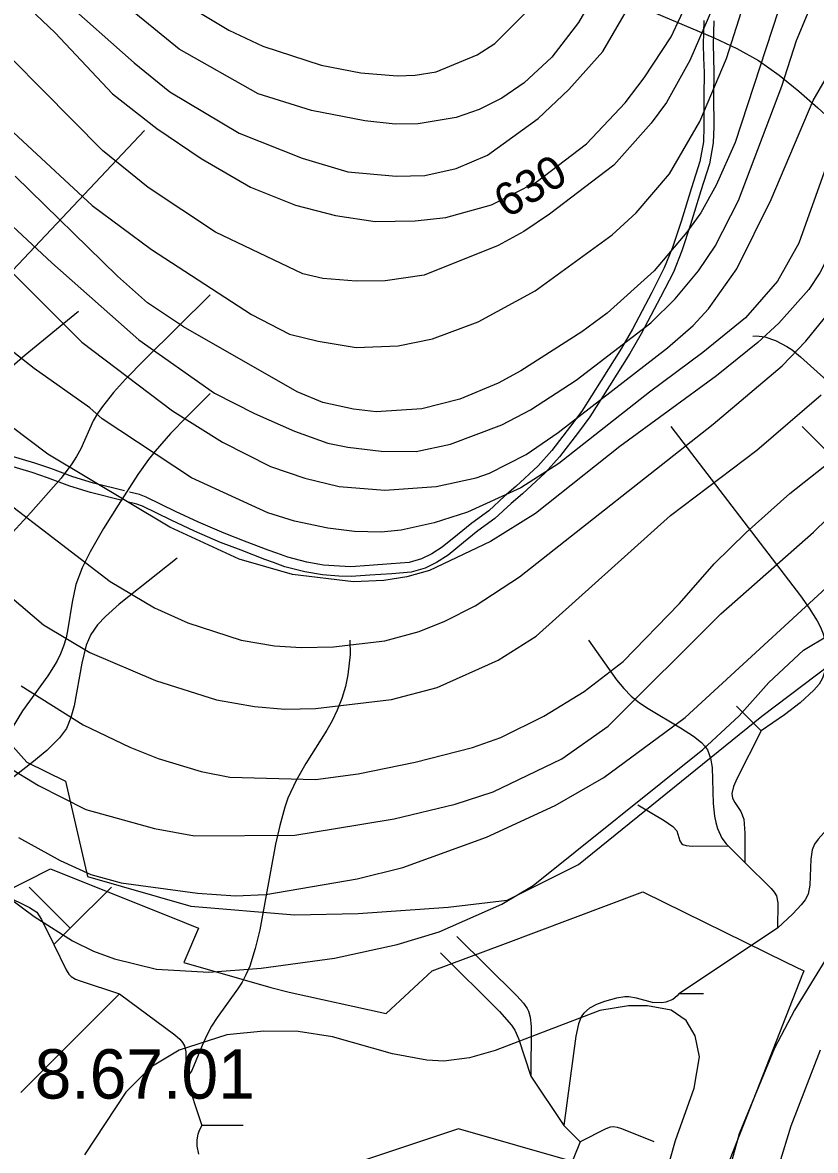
# Model space of a CAD drawing. Extents: x -709584 to -702006, y -1161789 to -1157496.
# Drawn here: x -708051.5 to -707810.5, y -1161499.6 to -1161156.7 of the extents above; entities that cross this region are included whole.
import ezdxf

# ---------------------------------------------------------------- set-up
doc = ezdxf.new("R2010")
doc.units = 0
for name, color, linetype in [('103_hranice KÚ', 7, 'Continuous'), ('120_vrstevnice hlavní', 7, 'Continuous'), ('121_vrstevnice hlavní_popis', 7, 'Continuous'), ('122_vrstevnice základní', 7, 'Continuous'), ('408_BPEJ_linie', 7, 'Continuous'), ('409_BPEJ_popis', 7, 'Continuous'), ('411_akumulovaný odtok', 7, 'Continuous'), ('735_OP sítí TI', 7, 'Continuous')]:
    doc.layers.add(name, color=color, linetype=linetype)

msp = doc.modelspace()

# ---------------------------------------------------------------- linework, layer by layer
at = {"layer": '103_hranice KÚ'}
msp.add_lwpolyline([(-708069.08, -1161360.53), (-708050.18, -1161381.5), (-708038.46, -1161387.29), (-708031.75, -1161416.26), (-708000.37, -1161425.28), (-707968.86, -1161427.91), (-707949.51, -1161427.57), (-707922.12, -1161425.59), (-707904.25, -1161423.49), (-707882.47, -1161412.64), (-707826.8, -1161367.54), (-707806.04, -1161351.84), (-707793.47, -1161346.03), (-707776.08, -1161357.69), (-707769.68, -1161369.15), (-707795.87, -1161416.57), (-707789.81, -1161416.7), (-707759.7, -1161418.15), (-707754.5, -1161443.02), (-707756.84, -1161460.29), (-707751.86, -1161478.91), (-707741.1, -1161478.02), (-707683.31, -1161473.27), (-707622.03, -1161445.19)], dxfattribs=at)
at = {"layer": '120_vrstevnice hlavní'}
for points in [[(-708049.44, -1161152.47), (-708041.63, -1161159.85), (-708024.13, -1161178.36), (-708010.68, -1161188.92), (-707997.22, -1161198.03), (-707982.18, -1161206.71), (-707968.58, -1161212.21), (-707956.43, -1161215.39), (-707944.28, -1161217.13), (-707932.13, -1161216.98), (-707922.88, -1161215.97), (-707909.01, -1161212.06), (-707895.4, -1161205.21), (-707880.06, -1161193.55), (-707868.34, -1161181.11), (-707862.56, -1161173.45), (-707854.31, -1161161.01), (-707844.91, -1161140.76)], [(-708071.14, -1161216.26), (-708033.53, -1161253.87), (-708005.9, -1161274.7), (-707990.71, -1161284.24), (-707976.1, -1161291.62), (-707965.69, -1161295.24), (-707955.28, -1161297.7), (-707941.39, -1161298.85), (-707925.77, -1161297.7), (-707913.62, -1161295.09), (-707909.57, -1161293.65), (-707898.43, -1161288), (-707888.74, -1161281.35), (-707855.47, -1161255.6), (-707847.66, -1161248.8), (-707843.03, -1161243.74), (-707834.35, -1161231.59), (-707823.94, -1161210.47), (-707811.21, -1161180.39), (-707799.49, -1161160.28), (-707790.53, -1161148.86)], [(-708018.92, -1161376.96), (-708010.24, -1161380.43), (-707997.22, -1161384.34), (-707988.54, -1161386.07), (-707962.51, -1161386.8), (-707949.49, -1161385.06), (-707932.13, -1161381.59), (-707914.78, -1161377.1), (-707906.1, -1161374.07), (-707893.08, -1161367.56), (-707880.78, -1161360.04), (-707868.92, -1161350.92), (-707851.85, -1161333.28), (-707841.3, -1161321.27), (-707831.6, -1161311.73), (-707818.3, -1161299.86), (-707803.83, -1161288.44)], [(-708051.9, -1161358.3), (-708033.09, -1161370.16), (-708018.92, -1161376.96)]]:
    msp.add_lwpolyline(points, dxfattribs=at)
at = {"layer": '122_vrstevnice základní'}
for points in [[(-708064.19, -1161180.97), (-708030.35, -1161212.35), (-708012.27, -1161225.66), (-707981.89, -1161245.48), (-707970.32, -1161251.41), (-707961.64, -1161253.58), (-707950.07, -1161255.46), (-707937.34, -1161255.02), (-707926.93, -1161252.86), (-707913.04, -1161247.65), (-707895.68, -1161238.25), (-707872.25, -1161221.18), (-707865.02, -1161214.52), (-707854.89, -1161202.66), (-707845.64, -1161186.75), (-707837.54, -1161167.66), (-707822.35, -1161119.93), (-707814.83, -1161102.57), (-707805.86, -1161088.11), (-707792.7, -1161070.75), (-707770.57, -1161044.71), (-707753.79, -1161021.57), (-707744.39, -1161013.18), (-707729.49, -1161004.5)], [(-707851.13, -1161075.67), (-707857.93, -1161093.89), (-707866.9, -1161122.53), (-707876.3, -1161145.96), (-707882.52, -1161156.67), (-707890.62, -1161167.23), (-707899.01, -1161175.04), (-707905.81, -1161179.67), (-707912.75, -1161183.14), (-707919.69, -1161185.59), (-707931.27, -1161187.48), (-707938.21, -1161187.62), (-707947.46, -1161186.61), (-707963.67, -1161183.43), (-707979.87, -1161178.36), (-708003.88, -1161164.77), (-708017.04, -1161154.06), (-708049.3, -1161124.7), (-708062.02, -1161113.85)], [(-707728.62, -1161127.74), (-707768.54, -1161165.63), (-707774.33, -1161171.71), (-707780.26, -1161179.09), (-707789.51, -1161193.7), (-707809.19, -1161232.75), (-707812.51, -1161237.81), (-707821.62, -1161248.08), (-707827.99, -1161254.01), (-707840.57, -1161264.14), (-707869.94, -1161285.54), (-707895.54, -1161305.94), (-707909.28, -1161314.47), (-707927.79, -1161323.3), (-707934.74, -1161325.18), (-707941.68, -1161326.33), (-707950.94, -1161326.77), (-707969.45, -1161324.45), (-707985.65, -1161319.82), (-708006.77, -1161310.13), (-708043.8, -1161287.86), (-708071.14, -1161267.32)], [(-707816.13, -1161135.84), (-707834.93, -1161193.12), (-707840.72, -1161206.14), (-707845.35, -1161214.52), (-707849.54, -1161220.46), (-707859.52, -1161232.17), (-707873.84, -1161245.04), (-707881.51, -1161250.69), (-707900.02, -1161262.55), (-707906.96, -1161266.31), (-707918.54, -1161271.23), (-707930.11, -1161274.12), (-707943.99, -1161274.99), (-707950.94, -1161274.26), (-707960.19, -1161272.24), (-707968.01, -1161268.91), (-708002.58, -1161249.24)], [(-707758.99, -1161137.72), (-707790.38, -1161171.42), (-707798.92, -1161182.41), (-707804.85, -1161193.7), (-707815.55, -1161223.78), (-707822.06, -1161235.35), (-707831.75, -1161246.49), (-707844.77, -1161257.05), (-707860.97, -1161269.05), (-707888.45, -1161290.75), (-707900.02, -1161298.13), (-707916.22, -1161305.51), (-707926.35, -1161308.83), (-707936.47, -1161311), (-707942.55, -1161311.58), (-707950.65, -1161311.44), (-707958.75, -1161310.42), (-707968.87, -1161308.25)], [(-707992.88, -1161220.45), (-708013.28, -1161206.86), (-708027.16, -1161195.58), (-708073.02, -1161149.29)], [(-708057.11, -1161301.89), (-708024.85, -1161326.62), (-708011.4, -1161334.58), (-708001.27, -1161339.21), (-707985.07, -1161344.42), (-707974.95, -1161346.15), (-707966.85, -1161346.73), (-707957.01, -1161346.44), (-707941.39, -1161344.7), (-707930.98, -1161341.81), (-707923.17, -1161338.63), (-707913.91, -1161334), (-707900.46, -1161325.18), (-707841.58, -1161278.75), (-707820.61, -1161261.1), (-707813.38, -1161253.58), (-707805.14, -1161243.31), (-707798.77, -1161233.62), (-707785.75, -1161210.47), (-707775.92, -1161196.01), (-707761.89, -1161180.39), (-707735.71, -1161157.53), (-707725, -1161150.45)], [(-708039.75, -1161149.15), (-708017.62, -1161168.96), (-708006.77, -1161177.78), (-707985.65, -1161190.37), (-707966.56, -1161197.89), (-707952.67, -1161202.08), (-707937.92, -1161203.39), (-707929.24, -1161203.24), (-707919.69, -1161201.07), (-707910.15, -1161197.02), (-707894.82, -1161185.89), (-707885.41, -1161177.06), (-707875.14, -1161165.49), (-707864.73, -1161147.41)], [(-708007.06, -1161147.99), (-707988.83, -1161158.98), (-707978.42, -1161163.9), (-707960.77, -1161169.68), (-707948.66, -1161171.96), (-707937.63, -1161172.87), (-707932.13, -1161172.72), (-707925.77, -1161171.71), (-707913.33, -1161166.5), (-707907.98, -1161163.03), (-707898.29, -1161153.48)], [(-707840.43, -1161149.15), (-707848.67, -1161168.24), (-707855.76, -1161180.97), (-707860.39, -1161187.33), (-707871.82, -1161200.06), (-707891.34, -1161214.96), (-707899.15, -1161220.17), (-707906.96, -1161224.51), (-707929.48, -1161233.49), (-707941.33, -1161235.2), (-707950.07, -1161235.35), (-707960.19, -1161234.49), (-707966.27, -1161233.04), (-707992.88, -1161220.45)], [(-708065.06, -1161208.88), (-708042.64, -1161229.71), (-708016.17, -1161253.14), (-707993.17, -1161269.34), (-707981.02, -1161275.56), (-707968.87, -1161280.92), (-707958.75, -1161284.53), (-707952.67, -1161285.83), (-707942.55, -1161286.99), (-707931.84, -1161287.14), (-707921.43, -1161284.82), (-707905.81, -1161279.04), (-707897.13, -1161274.41), (-707883.24, -1161265.44), (-707860.53, -1161247.94), (-707853.16, -1161240.71), (-707846.07, -1161232.17), (-707841.01, -1161224.65), (-707833.92, -1161210.76), (-707820.76, -1161176.05), (-707816.27, -1161162.16), (-707812.37, -1161152.91)], [(-708002.58, -1161249.24), (-708013.57, -1161241.86), (-708022.68, -1161233.76), (-708053.78, -1161203.39)], [(-707968.87, -1161308.25), (-707976.97, -1161305.79), (-708000.12, -1161295.09), (-708027.31, -1161277.16), (-708031.07, -1161273.83), (-708047.99, -1161261.82), (-708065.21, -1161248.37)], [(-708065.21, -1161322.72), (-708045.1, -1161339.79), (-708031.07, -1161348.18), (-708011.11, -1161356.71), (-707992.59, -1161362.64), (-707981.02, -1161364.67), (-707971.77, -1161365.39), (-707962.51, -1161365.24), (-707939.37, -1161362.5), (-707925.48, -1161358.88), (-707906.96, -1161350.49), (-707895.39, -1161343.26), (-707854.6, -1161306.52), (-707828.28, -1161286.7), (-707808.75, -1161269.92)], [(-708046.69, -1161388.68), (-708032.23, -1161395.91), (-708011.4, -1161401.69), (-707999.23, -1161403.96), (-707968.73, -1161403.72), (-707957.01, -1161401.84), (-707938.5, -1161398.8), (-707919.98, -1161394.32), (-707908.41, -1161390.56), (-707887.58, -1161380.58), (-707873.55, -1161370.59), (-707839.27, -1161336.46), (-707811.07, -1161311.58), (-707794.29, -1161295.24)], [(-708052.77, -1161404.44), (-708040.04, -1161411.39), (-708030.78, -1161415.72), (-708021.52, -1161418.18), (-707998.38, -1161421.37), (-707986.81, -1161422.23), (-707977.55, -1161421.8), (-707949.78, -1161417.03), (-707935.89, -1161413.55), (-707910.44, -1161404.3), (-707889.61, -1161394.75), (-707874.85, -1161386.22), (-707850.12, -1161367.99), (-707795.88, -1161318.09)], [(-708023.55, -1161441.33), (-708010.82, -1161444.51), (-707994.91, -1161445.38), (-707979, -1161444.22), (-707956.72, -1161441.18), (-707937.63, -1161436.99), (-707924.9, -1161433.08), (-707905.81, -1161424.69), (-707896.26, -1161419.05), (-707844.77, -1161377.68), (-707833.63, -1161367.41), (-707824.66, -1161357.29), (-707814.1, -1161347.45), (-707806.29, -1161342.82)], [(-708056.24, -1161382.75), (-708046.69, -1161388.68)], [(-707788.36, -1161410.66), (-707816.85, -1161456.95), (-707822.93, -1161468.52), (-707833.63, -1161494.56), (-707836.81, -1161505.84)], [(-708064.34, -1161416.45), (-708047.99, -1161428.45), (-708036.28, -1161435.83), (-708029.91, -1161439.01), (-708023.55, -1161441.33)], [(-707860.24, -1161522.04), (-707853.01, -1161496.58), (-707847.37, -1161480.67), (-707845.78, -1161471.12), (-707847.08, -1161464.76), (-707849.83, -1161460.13), (-707854.31, -1161456.95), (-707861.55, -1161455.65), (-707867.33, -1161455.65), (-707876.01, -1161457.09), (-707907.83, -1161469.24), (-707915.64, -1161471.41), (-707923.45, -1161472.43), (-707928.66, -1161472.14), (-707939.08, -1161470.26), (-707957.3, -1161465.05), (-707967.72, -1161463.46), (-707978.13, -1161463.31), (-707989.41, -1161464.47), (-708003.88, -1161469.1), (-708012.56, -1161474.31), (-708020.08, -1161481.83), (-708032.66, -1161500.92)], [(-707809.04, -1161469.1), (-707818.01, -1161492.24), (-707821.48, -1161503.81)]]:
    msp.add_lwpolyline(points, dxfattribs=at)
at = {"layer": '408_BPEJ_linie'}
for points in [[(-708086.5, -1161436), (-708043, -1161414)], [(-708043, -1161414), (-708002.32, -1161430.27), (-707998, -1161432), (-708002.5, -1161442.5), (-707976, -1161450), (-707970.5, -1161451.5), (-707941, -1161458), (-707927, -1161445), (-707905.47, -1161436.93), (-707863, -1161421), (-707819.45, -1161442.33), (-707814, -1161445), (-707814.11, -1161445.28), (-707814.4, -1161446.02), (-707838.5, -1161507.5)], [(-707883.61, -1161503.2), (-707919, -1161493), (-707936.89, -1161498.96), (-707994, -1161518)]]:
    msp.add_lwpolyline(points, dxfattribs=at)
at = {"layer": '411_akumulovaný odtok'}
for p, q in [((-707834.49, -1161364.5), (-707826.99, -1161372)), ((-707836.99, -1161407), (-707831.99, -1161412)), ((-708049.49, -1161419.5), (-708036.99, -1161432)), ((-708024.49, -1161419.5), (-708036.99, -1161432)), ((-708036.99, -1161432), (-708041.99, -1161437)), ((-707821.99, -1161432), (-707851.99, -1161452)), ((-708051.99, -1161482), (-708021.99, -1161452)), ((-707844.49, -1161452), (-707851.99, -1161452)), ((-708001.99, -1161477), (-707996.99, -1161492)), ((-707896.99, -1161477), (-707886.99, -1161492)), ((-707984.49, -1161492), (-707996.99, -1161492)), ((-707886.99, -1161492), (-707881.99, -1161497))]:
    msp.add_line(p, q, dxfattribs=at)
for points in [[(-707866.01, -1161150.89), (-707841.31, -1161161.35), (-707834.4, -1161164.58), (-707827.77, -1161168.26), (-707821.53, -1161172.66), (-707815.57, -1161177.51), (-707809.76, -1161182.61), (-707786.91, -1161203.58), (-707778.27, -1161211.23), (-707772.08, -1161216.28), (-707768.43, -1161219.03), (-707757.91, -1161226.24), (-707754.93, -1161228.47), (-707752.15, -1161230.88), (-707749.9, -1161233.13), (-707748.25, -1161235.03), (-707747.26, -1161236.37), (-707746.99, -1161237)], [(-708014.49, -1161189.5), (-708079.62, -1161258.54), (-708085.74, -1161265.35), (-708089.51, -1161270.05), (-708091.21, -1161272.51), (-708093.84, -1161277.24), (-708094.89, -1161279.72), (-708095.76, -1161282.26), (-708096.49, -1161285.34), (-708097.09, -1161288.91), (-708098.62, -1161300.66), (-708099.81, -1161307.35), (-708100.53, -1161309.78), (-708101.1, -1161311.06), (-708101.6, -1161311.82), (-708101.99, -1161312)], [(-707994.49, -1161239.5), (-708014.38, -1161259.14), (-708020.2, -1161265.13), (-708023.88, -1161269.19), (-708027.23, -1161273.38), (-708028.72, -1161275.56), (-708030.03, -1161277.82), (-708033.79, -1161286.3), (-708035.08, -1161288.6), (-708036.54, -1161290.84), (-708039.81, -1161295.18), (-708048.95, -1161305.66), (-708086.99, -1161347)], [(-708034.49, -1161244.5), (-708050.72, -1161257.83), (-708058.15, -1161264.25), (-708062.97, -1161269.18), (-708064.35, -1161270.95), (-708065.56, -1161272.83), (-708066.55, -1161274.79), (-708068.07, -1161278.97), (-708071.03, -1161289.99), (-708072.41, -1161294.33), (-708073.25, -1161296.43), (-708074.22, -1161298.43), (-708076.45, -1161302.29), (-708081.37, -1161309.79), (-708083.66, -1161313.58), (-708085.48, -1161317.52), (-708086.11, -1161319.61), (-708086.87, -1161324.06), (-708087.19, -1161329.64), (-708087.22, -1161335.73), (-708086.99, -1161347)], [(-707829.49, -1161252), (-707828.45, -1161251.96), (-707825.92, -1161252.27), (-707822.61, -1161253.31), (-707819.17, -1161255.13), (-707817.6, -1161256.19), (-707815.01, -1161258.28), (-707778.9, -1161290.84), (-707776.31, -1161293.65), (-707773.98, -1161296.72), (-707772.44, -1161299.56), (-707771.96, -1161301.27), (-707771.99, -1161302)], [(-707994.49, -1161269.5), (-708001.6, -1161276.51), (-708006.54, -1161281.65), (-708011.24, -1161286.99), (-708013.23, -1161289.51), (-708016.45, -1161294.09), (-708022.49, -1161303.4), (-708026.87, -1161310.47), (-708030.99, -1161317.62), (-708033.41, -1161322.48), (-708035.3, -1161327.49), (-708036.47, -1161332.87), (-708037.71, -1161341.04), (-708038.27, -1161343.7), (-708039.03, -1161346.3), (-708039.97, -1161348.63), (-708041.12, -1161350.9), (-708043.82, -1161355.28), (-708051.51, -1161365.96), (-708054.71, -1161371.15), (-708056.25, -1161374.19), (-708058.72, -1161380.39), (-708060.53, -1161386.14), (-708061.99, -1161392)], [(-707854.49, -1161279.5), (-707815.06, -1161330.98), (-707812.38, -1161334.73), (-707809.98, -1161338.55), (-707808.97, -1161340.52), (-707808.16, -1161342.54), (-707807.63, -1161344.47), (-707807.3, -1161346.43), (-707807.16, -1161350.39), (-707807.35, -1161352.33), (-707807.75, -1161354.22), (-707808.39, -1161356.01), (-707809.41, -1161357.81), (-707810.95, -1161359.67), (-707815.17, -1161363.52), (-707819.94, -1161367.13), (-707826.99, -1161372)], [(-707814.49, -1161279.5), (-707796.38, -1161297.75), (-707794.14, -1161299.77), (-707792.55, -1161300.89), (-707791.7, -1161301.32), (-707789.92, -1161301.83), (-707787.04, -1161302.13), (-707771.99, -1161302)], [(-708004.49, -1161319.5), (-708022.12, -1161333.56), (-708026.27, -1161337.22), (-708028.76, -1161339.83), (-708030.8, -1161342.69), (-708032.19, -1161346), (-708033.52, -1161351.4), (-708035.85, -1161364.44), (-708036.8, -1161368), (-708038.19, -1161371.3), (-708040.24, -1161374.17), (-708044.14, -1161378), (-708048.72, -1161381.77), (-708061.99, -1161392)], [(-707951.99, -1161344.5), (-707951.97, -1161348.85), (-707952.64, -1161355), (-707953.37, -1161358.5), (-707954.47, -1161362.15), (-707955.86, -1161365.69), (-707957.41, -1161368.97), (-707959.02, -1161371.86), (-707965.35, -1161381.99), (-707968.31, -1161387.14), (-707970.83, -1161392.47), (-707971.8, -1161395.19), (-707973.35, -1161400.78), (-707974.6, -1161406.5), (-707979.42, -1161432.52), (-707980.75, -1161438.17), (-707982.47, -1161443.61), (-707983.59, -1161446.19), (-707984.8, -1161448.41), (-707986.17, -1161450.54), (-707992.4, -1161459.21), (-707994.03, -1161461.82), (-707995.53, -1161464.55), (-707996.94, -1161467.67), (-708000.08, -1161475.27), (-708000.94, -1161476.59), (-708001.56, -1161477.07), (-708001.99, -1161477)], [(-707879.49, -1161344.5), (-707870.95, -1161356.55), (-707868.78, -1161359.2), (-707866.5, -1161361.51), (-707863.99, -1161363.48), (-707861.31, -1161365.27), (-707851.54, -1161371.1), (-707847.54, -1161373.68), (-707845.18, -1161375.58), (-707844.18, -1161376.63), (-707843.35, -1161377.78), (-707842.37, -1161380.35), (-707841.91, -1161383.21), (-707841.63, -1161394.16), (-707841.2, -1161397.95), (-707840.8, -1161399.87), (-707840.28, -1161401.69), (-707838.95, -1161404.61), (-707837.67, -1161406.41), (-707836.99, -1161407)], [(-707826.99, -1161372), (-707834.44, -1161386.63), (-707835.43, -1161388.91), (-707835.96, -1161391.11), (-707835.73, -1161392.5), (-707834.99, -1161393.85), (-707833.14, -1161396.55), (-707832.29, -1161398.85), (-707831.92, -1161403.13), (-707831.99, -1161412)], [(-707801.99, -1161387), (-707801.92, -1161390.62), (-707802.04, -1161393.16), (-707802.43, -1161395.6), (-707802.77, -1161396.64), (-707804.36, -1161399.05), (-707809.7, -1161404.92), (-707810.78, -1161406.5), (-707811.48, -1161408.22), (-707811.91, -1161411.04), (-707812.18, -1161418.93), (-707812.75, -1161421.69), (-707813.62, -1161423.35), (-707814.81, -1161424.9), (-707817.41, -1161427.63), (-707821.99, -1161432)], [(-707864.49, -1161394.5), (-707856.46, -1161399.26), (-707853.83, -1161401.1), (-707852.66, -1161402.44), (-707851.7, -1161405.5), (-707851.23, -1161406.29), (-707850.84, -1161406.58), (-707849.82, -1161406.92), (-707847.97, -1161407.1), (-707836.99, -1161407)], [(-707831.99, -1161412), (-707823.94, -1161419.98), (-707823.02, -1161421.02), (-707822.31, -1161422.14), (-707821.93, -1161424.36), (-707821.99, -1161432)], [(-708056.99, -1161422), (-708049.35, -1161425.77), (-708047.18, -1161427.19), (-708045.75, -1161429.37), (-708041.99, -1161437)], [(-707919.49, -1161434.5), (-707901.24, -1161452.61), (-707899.22, -1161454.85), (-707898.11, -1161456.44), (-707897.68, -1161457.29), (-707897.16, -1161459.08), (-707896.86, -1161461.95), (-707896.99, -1161477)], [(-708041.99, -1161437), (-708038.22, -1161444.67), (-708037.4, -1161445.98), (-708036.73, -1161446.71), (-708035.46, -1161447.48), (-708034.03, -1161448.05), (-708021.99, -1161452)], [(-707924.49, -1161439.5), (-707906.57, -1161457.34), (-707902.85, -1161461.47), (-707901.88, -1161463), (-707900.77, -1161465.51), (-707896.99, -1161477)], [(-708021.99, -1161452), (-708005.26, -1161464.47), (-708003.71, -1161465.78), (-708002.84, -1161466.74), (-708002.27, -1161467.81), (-708001.92, -1161469.64), (-708001.99, -1161477)], [(-707851.99, -1161452), (-707852.49, -1161452.61), (-707853.89, -1161453.65), (-707855.97, -1161454.53), (-707857.26, -1161454.74), (-707860.01, -1161454.59), (-707864.91, -1161453.28), (-707867.21, -1161452.9), (-707868.45, -1161452.91), (-707870.95, -1161453.26), (-707874.66, -1161454.29), (-707877.02, -1161455.2), (-707879.17, -1161456.32), (-707880.91, -1161457.81), (-707881.57, -1161458.78), (-707882.48, -1161461.05), (-707883.32, -1161464.89), (-707886.99, -1161492)], [(-707996.99, -1161492), (-707997.75, -1161493.28), (-707998.19, -1161494.65), (-707998.49, -1161496.36), (-707998.51, -1161498.31), (-707998, -1161500.74)], [(-707859.49, -1161497), (-707869.31, -1161493.01), (-707870.65, -1161492.57), (-707871.97, -1161492.39), (-707872.85, -1161492.54), (-707874.16, -1161493.03), (-707881.99, -1161497)], [(-707881.99, -1161497), (-707889.28, -1161515), (-707891.12, -1161520.04), (-707891.65, -1161522.1), (-707891.94, -1161524.2), (-707892.15, -1161529.53), (-707892.05, -1161532.7), (-707891.82, -1161534.76), (-707891.3, -1161536.69), (-707890.87, -1161537.61), (-707889.71, -1161539.32), (-707888.01, -1161541.22), (-707881.99, -1161547)]]:
    msp.add_lwpolyline(points, dxfattribs=at)
at = {"layer": '735_OP sítí TI'}
for points in [[(-707841.4, -1161156.18), (-707841.6, -1161163.4), (-707841.51, -1161167.32), (-707841.34, -1161171.86), (-707841.47, -1161179.1), (-707841.4, -1161188.32), (-707841.54, -1161193.31), (-707842.74, -1161199.63), (-707845.32, -1161207.82), (-707848.45, -1161218.07), (-707851.09, -1161226.09), (-707853.69, -1161232.55), (-707857.6, -1161240.14), (-707863.44, -1161251.34), (-707866.88, -1161257.27), (-707873.09, -1161267.16), (-707879.04, -1161276.55), (-707882.51, -1161281.18), (-707888.28, -1161288.7), (-707892.66, -1161293.56), (-707899.58, -1161300.01), (-707903.01, -1161302.92), (-707907.91, -1161307.43), (-707913.11, -1161311.23), (-707917.43, -1161314.72), (-707922.16, -1161318.58), (-707925.65, -1161320.86), (-707929.17, -1161322.54), (-707933.39, -1161323.81), (-707939.22, -1161324.26), (-707945.91, -1161324.72), (-707951.64, -1161325.12), (-707955.32, -1161324.97), (-707960.37, -1161324.61), (-707965.69, -1161323.69), (-707971.75, -1161322.12), (-707975.26, -1161320.83), (-707977.83, -1161319.96), (-707985.1, -1161317.13), (-707991.36, -1161314.74), (-707999.24, -1161311.31), (-708006.29, -1161308), (-708015.08, -1161303.72), (-708016.82, -1161303.1), (-708019.74, -1161302.39)], [(-707844.4, -1161156.08), (-707844.6, -1161163.4), (-707844.51, -1161167.42), (-707844.34, -1161171.88), (-707844.47, -1161179.08), (-707844.4, -1161188.28), (-707844.54, -1161192.99), (-707845.66, -1161198.89), (-707848.18, -1161206.94), (-707851.31, -1161217.17), (-707853.91, -1161225.05), (-707856.43, -1161231.31), (-707860.26, -1161238.76), (-707866.06, -1161249.9), (-707869.44, -1161255.71), (-707875.63, -1161265.56), (-707881.52, -1161274.85), (-707884.91, -1161279.36), (-707890.58, -1161286.78), (-707894.8, -1161291.46), (-707901.58, -1161297.77), (-707904.99, -1161300.68), (-707909.81, -1161305.11), (-707914.93, -1161308.85), (-707919.33, -1161312.4), (-707923.94, -1161316.16), (-707927.13, -1161318.24), (-707930.25, -1161319.74), (-707933.95, -1161320.85), (-707939.44, -1161321.26), (-707946.11, -1161321.72), (-707951.68, -1161322.12), (-707955.16, -1161321.97), (-707960.01, -1161321.63), (-707965.05, -1161320.75), (-707970.85, -1161319.26), (-707974.26, -1161318.01), (-707976.81, -1161317.14), (-707984.02, -1161314.33), (-707990.22, -1161311.96), (-707998, -1161308.57), (-708004.99, -1161305.3), (-708013.92, -1161300.94), (-708015.96, -1161300.22), (-708019.02, -1161299.47)], [(-708020.51, -1161299.1), (-708029.99, -1161296.72), (-708036.18, -1161294.78), (-708042.91, -1161292.28), (-708047.73, -1161290.64), (-708055.24, -1161288.41)], [(-708021.25, -1161302), (-708030.81, -1161299.6), (-708037.16, -1161297.62), (-708043.91, -1161295.1), (-708048.63, -1161293.5), (-708056.08, -1161291.29)]]:
    msp.add_lwpolyline(points, dxfattribs=at)

# ---------------------------------------------------------------- texts
at = {"layer": '121_vrstevnice hlavní_popis'}
msp.add_text('630', height=10, rotation=31.1112, dxfattribs=at).set_placement((-707904.24, -1161216.38))
at = {"layer": '409_BPEJ_popis'}
msp.add_text('8.67.01', height=15, dxfattribs=at).set_placement((-708047.82, -1161483.82))

doc.saveas('drawing.dxf')
